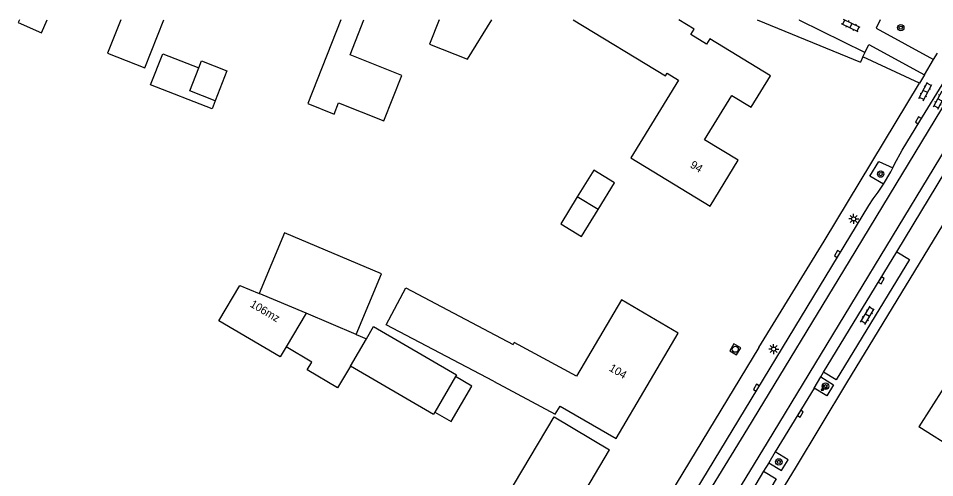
# Model space of a CAD drawing. Extents: x 136000 to 141000, y 400494 to 402006.
# Drawn here: x 137470.5 to 137585.1, y 401942.8 to 402000.2 of the extents above; entities that cross this region are included whole.
import ezdxf

# ---------------------------------------------------------------- set-up
doc = ezdxf.new("R2010")
doc.units = 0
for name, color, linetype in [('gg-afsc-erfafscheiding', 7, 'Continuous'), ('gg-anno-huisnummerreeks BGT', 7, 'Continuous'), ('gg-bbg-gedigitaliseerde bebouwing', 7, 'Continuous'), ('gg-bbg-gedigitaliseerde bijgebouw', 7, 'Continuous'), ('gg-bbg-hoofdgebouw', 7, 'Continuous'), ('gg-bbg-luifel en loopbrug', 7, 'Continuous'), ('gg-knt-verharding', 7, 'Continuous'), ('gg-knt-verharding nz', 7, 'Continuous'), ('gt-grn-weggrens', 7, 'Continuous'), ('gt-symb-boom', 7, 'Continuous'), ('gt-symb-groenvak', 7, 'Continuous'), ('gt-symb-klinker verharding', 7, 'Continuous'), ('gt-symb-kolk', 7, 'Continuous'), ('gt-symb-lichtmast', 7, 'Continuous'), ('gt-symb-rioolschacht', 7, 'Continuous')]:
    doc.layers.add(name, color=color, linetype=linetype)

# ---------------------------------------------------------------- blocks, each defined once
blk = doc.blocks.new('gt0-KL1')
at = {"layer": 'gt-symb-klinker verharding'}
for p, q in [((-1.15, 0.3), (1.15, 0.3)), ((-1, -0.3), (-1, 0.3)), ((-0.5, 0.3), (-0.5, 0.45)), ((0, -0.3), (0, 0.3)), ((0.5, 0.3), (0.5, 0.45)), ((1, -0.3), (1, 0.3)), ((-1.15, -0.3), (1.15, -0.3)), ((-0.5, -0.45), (-0.5, -0.3)), ((0.5, -0.45), (0.5, -0.3))]:
    blk.add_line(p, q, dxfattribs=at)
blk = doc.blocks.new('gt0-BOOM')
at = {"layer": 'gt-symb-boom'}
for radius in [0.4, 0.2]:
    blk.add_circle((0, 0), radius, dxfattribs=at)
blk = doc.blocks.new('gt0-KOLK')
at = {"layer": 'gt-symb-kolk'}
blk.add_lwpolyline([(0, 0), (0.38, 0), (0.38, 0.4), (-0.38, 0.4), (-0.38, 0), (0, 0)], dxfattribs=at)
blk = doc.blocks.new('gt0-GRVAK')
at = {"layer": 'gt-symb-groenvak'}
for p, q in [((-0.11, 0.19), (-0.23, 0.24)), ((-0.18, 0.15), (0.09, 0.15)), ((-0.09, 0.21), (-0.16, 0.32)), ((-0.05, 0.21), (-0.05, 0.39)), ((0, 0.21), (0.06, 0.32)), ((0.02, 0.19), (0.13, 0.24)), ((0.26, -0.05), (0.2, 0.06)), ((0.3, -0.05), (0.3, 0.13)), ((0.35, -0.05), (0.41, 0.06)), ((-0.24, -0.23), (-0.36, -0.18)), ((-0.32, -0.26), (-0.05, -0.26)), ((-0.23, -0.21), (-0.29, -0.09)), ((-0.18, -0.2), (-0.18, -0.02)), ((-0.14, -0.21), (-0.07, -0.09)), ((-0.12, -0.23), (0, -0.18)), ((0.24, -0.07), (0.12, -0.02)), ((0.17, -0.11), (0.44, -0.11)), ((0.37, -0.07), (0.49, -0.02))]:
    blk.add_line(p, q, dxfattribs=at)
blk = doc.blocks.new('gt0-RS')
at = {"layer": 'gt-symb-rioolschacht'}
blk.add_lwpolyline([(-0.5, -0.5), (0.5, -0.5), (0.5, 0.5), (-0.5, 0.5)], close=True, dxfattribs=at)
blk.add_circle((0, 0), 0.375, dxfattribs=at)
blk = doc.blocks.new('gt0-LMAST')
at = {"layer": 'gt-symb-lichtmast'}
for p, q in [((-0.18, 0.17), (-0.45, 0.44)), ((-0.01, 0.25), (-0.01, 0.62)), ((0.17, 0.17), (0.44, 0.44)), ((-0.26, 0), (-0.63, 0)), ((-0.18, -0.18), (-0.45, -0.45)), ((-0.01, -0.25), (-0.01, -0.63)), ((0.44, -0.45), (0.17, -0.18)), ((0.24, 0), (0.62, 0))]:
    blk.add_line(p, q, dxfattribs=at)
blk.add_circle((-0.01, 0), 0.25, dxfattribs=at)

msp = doc.modelspace()

# ---------------------------------------------------------------- linework, layer by layer
at = {"layer": 'gg-afsc-erfafscheiding'}
for p, q in [((137562.88, 402000), (137575.77, 401994.71)), ((137576.09, 401995.38), (137575.77, 401994.71)), ((137583.15, 401992.1), (137576.09, 401995.38))]:
    msp.add_line(p, q, dxfattribs=at)
msp.add_lwpolyline([(137563.07, 401959.03), (137571.24, 401972.35), (137583.15, 401992.1)], dxfattribs=at)
at = {"layer": 'gg-bbg-gedigitaliseerde bebouwing'}
for p, q in [((137506.49, 401963.34), (137500.62, 401965.82)), ((137506.49, 401963.34), (137503.99, 401959.13)), ((137591.47, 401943.81), (137583.08, 401949.11))]:
    msp.add_line(p, q, dxfattribs=at)
for points in [[(137539.86, 402000), (137551.42, 401993), (137551.63, 401993.34), (137553.02, 401992.49), (137547.08, 401982.78), (137557, 401976.72)], [(137503.99, 401959.13), (137503.24, 401957.86), (137495.6, 401962.39), (137498.21, 401966.79), (137500.62, 401965.82)], [(137529.92, 401954.82), (137516.51, 401961.87), (137518.95, 401966.5), (137532.36, 401959.44)], [(137552.99, 401960.84), (137545.9, 401965.02), (137540.31, 401955.48), (137532.48, 401959.67), (137532.36, 401959.44)], [(137529.92, 401954.82), (137537.64, 401950.72), (137538.27, 401951.71), (137545.24, 401947.68)], [(137536.47, 401932.89), (137529.55, 401937), (137537.49, 401950.38), (137544.43, 401946.25)]]:
    msp.add_lwpolyline(points, dxfattribs=at)
at = {"layer": 'gg-bbg-gedigitaliseerde bijgebouw'}
for p, q in [((137542.99, 401976.29), (137540.39, 401977.88)), ((137512.04, 401956.72), (137514.03, 401960.15)), ((137522.43, 401950.68), (137512.04, 401956.72)), ((137525.18, 401955.41), (137522.59, 401950.96)), ((137522.59, 401950.96), (137522.43, 401950.68))]:
    msp.add_line(p, q, dxfattribs=at)
for points in [[(137470.67, 402000), (137470.53, 401999.7), (137473.41, 401998.41), (137474.12, 402000)], [(137487.06, 401991.89), (137488.58, 401995.78), (137493.09, 401994.02)], [(137495.13, 401989.89), (137491.96, 401991.13), (137493.09, 401994.02)], [(137495.13, 401989.89), (137494.74, 401988.89), (137487.06, 401991.89)], [(137542.99, 401976.29), (137545.05, 401979.64), (137542.45, 401981.24), (137540.39, 401977.88)], [(137514.03, 401960.15), (137514.91, 401961.67), (137525.3, 401955.62), (137525.18, 401955.41)]]:
    msp.add_lwpolyline(points, dxfattribs=at)
at = {"layer": 'gg-bbg-hoofdgebouw'}
for p, q in [((137592.11, 401963.4), (137583.08, 401949.11)), ((137545.24, 401947.68), (137552.99, 401960.84)), ((137536.47, 401932.89), (137544.43, 401946.25))]:
    msp.add_line(p, q, dxfattribs=at)
for points in [[(137510.85, 402000), (137506.71, 401989.54), (137510.01, 401988.23), (137510.56, 401989.63), (137516.23, 401987.38), (137518.48, 401993.07), (137511.99, 401995.64), (137513.72, 402000)], [(137523.13, 402000), (137521.93, 401996.98), (137526.68, 401995.1), (137529.7, 402000)], [(137557, 401976.72), (137560.49, 401982.45), (137556.28, 401985.02), (137559.69, 401990.57), (137562.12, 401989.08), (137564.52, 401993.01), (137556.95, 401997.65), (137556.54, 401996.96), (137554.57, 401998.17), (137554.98, 401998.85), (137553.1, 402000)]]:
    msp.add_lwpolyline(points, dxfattribs=at)
at = {"layer": 'gg-bbg-luifel en loopbrug'}
for p, q in [((137512.74, 401960.69), (137506.49, 401963.34)), ((137512.74, 401960.69), (137514.03, 401960.15)), ((137507.2, 401957.23), (137503.99, 401959.13))]:
    msp.add_line(p, q, dxfattribs=at)
for points in [[(137483.33, 402000), (137481.69, 401995.84), (137486.34, 401994), (137488.71, 402000)], [(137493.09, 401994.02), (137493.43, 401994.87), (137496.6, 401993.64), (137495.13, 401989.89)], [(137540.39, 401977.88), (137538.33, 401974.53), (137540.93, 401972.93), (137542.99, 401976.29)], [(137512.74, 401960.69), (137515.94, 401968.25), (137503.81, 401973.37), (137500.62, 401965.82)], [(137512.04, 401956.72), (137510.44, 401954.01), (137506.63, 401956.27), (137507.2, 401957.23)], [(137522.59, 401950.96), (137524.61, 401949.78), (137527.2, 401954.23), (137525.18, 401955.41)]]:
    msp.add_lwpolyline(points, dxfattribs=at)
at = {"layer": 'gg-knt-verharding'}
for p, q in [((137568.13, 402000), (137568.15, 401999.99)), ((137568.15, 401999.99), (137576.29, 401995.99)), ((137576.29, 401995.99), (137576.36, 401995.96)), ((137576.09, 401995.38), (137576.36, 401995.96)), ((137584.92, 401995.04), (137585.41, 401995.83)), ((137583.79, 401993.15), (137583.15, 401992.1)), ((137580.32, 401971.02), (137587.41, 401982.71)), ((137571.17, 401955.95), (137580.32, 401971.02)), ((137570.81, 401955.36), (137571.17, 401955.95)), ((137569.98, 401953.98), (137570.81, 401955.36)), ((137569.98, 401953.98), (137565.14, 401945.99)), ((137565.14, 401945.99), (137564.31, 401944.62)), ((137564.31, 401944.62), (137563.68, 401943.57)), ((137563.68, 401943.57), (137560.8, 401938.82))]:
    msp.add_line(p, q, dxfattribs=at)
for points in [[(137578.25, 402000), (137577.76, 401998.96), (137584.92, 401995.04)], [(137576.36, 401995.96), (137576.82, 401996.93), (137583.79, 401993.15)], [(137506.83, 401831.73), (137508.01, 401837.3), (137511.52, 401843.3), (137511.6, 401847.52), (137516.95, 401856.15), (137515.53, 401857.11), (137524.06, 401871.14), (137523.73, 401871.37), (137534.68, 401889.55), (137545.17, 401906.93), (137560.58, 401932.37), (137567.66, 401943.98), (137574.06, 401954.63), (137597.93, 401993.86)], [(137579.81, 401981.5), (137580.03, 401981.95), (137581, 401983.7), (137583.2, 401987.34), (137586.32, 401992.43)], [(137578.65, 401979.45), (137576.96, 401980.46), (137578.09, 401982.32), (137579.81, 401981.5)], [(137578.65, 401979.45), (137579.58, 401981.03), (137579.81, 401981.5)], [(137513.65, 401872.63), (137520.42, 401883.83), (137530.04, 401899.6), (137552.86, 401937.3), (137576.81, 401976.82), (137577.38, 401977.65), (137577.99, 401978.46), (137578.65, 401979.45)], [(137563.07, 401959.03), (137552.03, 401940.83), (137538.65, 401918.68), (137524.32, 401895.05), (137523.92, 401895.3), (137517.71, 401886.39), (137502.71, 401863.34), (137501.27, 401863.8), (137495.26, 401854.94), (137481.68, 401834.81), (137480.75, 401833.42)], [(137570.81, 401955.36), (137572.41, 401954.39), (137571.59, 401953), (137569.98, 401953.98)], [(137564.31, 401944.62), (137565.91, 401943.65), (137566.74, 401945.01), (137565.14, 401945.99)]]:
    msp.add_lwpolyline(points, dxfattribs=at)
at = {"layer": 'gg-knt-verharding nz'}
for points in [[(137587.59, 401991.65), (137574.35, 401969.86), (137561.66, 401948.93), (137553.97, 401936.32), (137542.97, 401918.09), (137531.27, 401898.79), (137521.68, 401883.02), (137498.4, 401844.64)], [(137590.15, 401990.09), (137564.13, 401947.17), (137556.6, 401934.8), (137545.53, 401916.46), (137534.03, 401897.21), (137524.29, 401881.49), (137513.69, 401863.96), (137500.98, 401843.07)], [(137580.32, 401971.02), (137581.93, 401970.04), (137572.76, 401954.99), (137571.17, 401955.95)], [(137563.68, 401943.57), (137565.26, 401942.61), (137562.41, 401937.84), (137560.8, 401938.82)]]:
    msp.add_lwpolyline(points, dxfattribs=at)
at = {"layer": 'gt-grn-weggrens'}
for p, q in [((137568.15, 401999.99), (137568.16, 402000)), ((137583.79, 401993.15), (137584.92, 401995.04))]:
    msp.add_line(p, q, dxfattribs=at)

# ---------------------------------------------------------------- block references
at = {"layer": 'gt-symb-boom'}
for p in [(137580.82, 401999.04), (137578.31, 401980.73), (137571.41, 401954.21), (137565.58, 401944.74)]:
    msp.add_blockref('gt0-BOOM', p, dxfattribs=at)
at = {"layer": 'gt-symb-groenvak'}
msp.add_blockref('gt0-GRVAK', (137571.21, 401953.99), dxfattribs=at)
at = {"layer": 'gt-symb-klinker verharding'}
for p, rotation in [((137574.58, 401999.3), 153.8961750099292), ((137583.89, 401991.06), 62.28149837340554), ((137585.72, 401990), 62.28149837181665), ((137576.65, 401963.06), 58.61387523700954)]:
    msp.add_blockref('gt0-KL1', p, dxfattribs=dict(at, rotation=rotation))
at = {"layer": 'gt-symb-kolk'}
for p, rotation in [((137583.2, 401987.34), 58.7884989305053), ((137573.07, 401970.64), 58.792680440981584), ((137578.21, 401967.54), -121.2474720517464), ((137562.94, 401953.93), 58.85771803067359), ((137568.1, 401950.88), -121.16026802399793)]:
    msp.add_blockref('gt0-KOLK', p, dxfattribs=dict(at, rotation=rotation))
at = {"layer": 'gt-symb-lichtmast'}
for p in [(137574.94, 401975.12), (137564.94, 401958.86)]:
    msp.add_blockref('gt0-LMAST', p, dxfattribs=at)
at = {"layer": 'gt-symb-rioolschacht', "rotation": -30.46264004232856}
msp.add_blockref('gt0-RS', (137560.13, 401958.82), dxfattribs=at)

# ---------------------------------------------------------------- texts
at = {"layer": 'gg-anno-huisnummerreeks BGT'}
for s, rotation, p in [('94', 328.7, (137554.4, 401981.63)), ('106mz', 329.3, (137499.4, 401964.21)), ('104', 329.5, (137544.27, 401956.21))]:
    msp.add_text(s, height=1, rotation=rotation, dxfattribs=at).set_placement(p)

doc.saveas('drawing.dxf')
